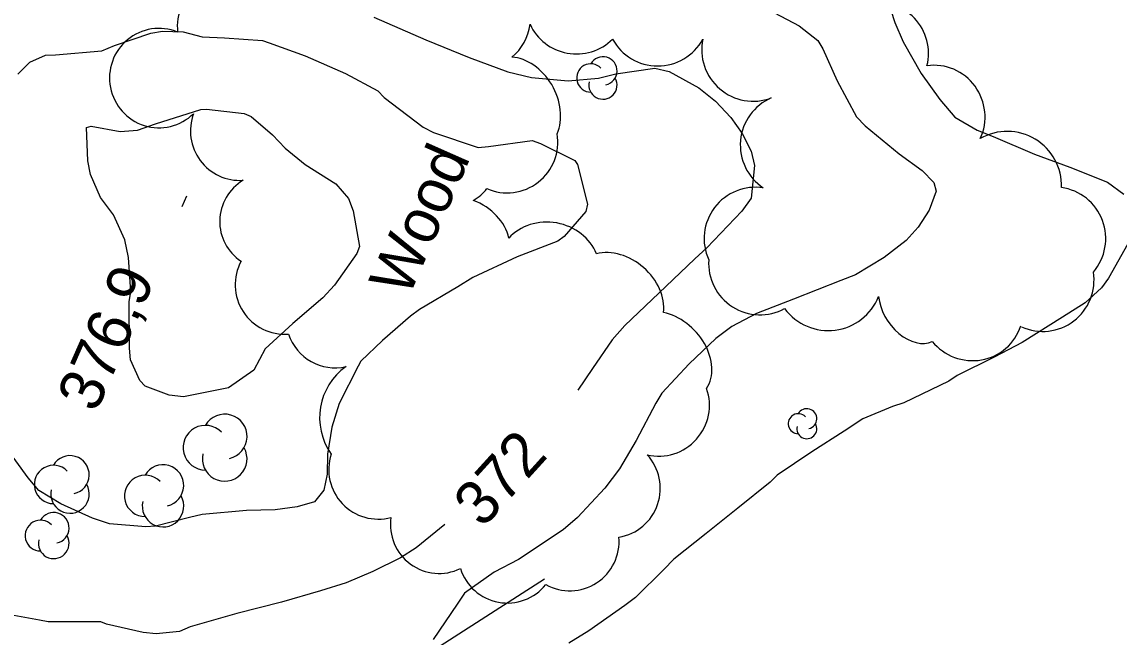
# Model space of a CAD drawing. Extents: x 287698 to 290158, y 5234163 to 5237182.
# Drawn here: x 289070.4 to 289144.9, y 5235213.3 to 5235255.1 of the extents above; entities that cross this region are included whole.
import ezdxf

# ---------------------------------------------------------------- set-up
doc = ezdxf.new("R2010")
doc.units = 0
for name, color, linetype in [('Niveau 1', 7, 'Continuous'), ('Niveau 2', 7, 'Continuous'), ('Niveau 3', 7, 'Continuous'), ('Niveau 37', 7, 'Continuous'), ('Niveau 44', 7, 'Continuous')]:
    doc.layers.add(name, color=color, linetype=linetype)

msp = doc.modelspace()

# ---------------------------------------------------------------- linework, layer by layer
at = {"layer": 'Niveau 1'}
msp.add_lwpolyline([(289120.24, 5235256.37), (289123.19, 5235254.81), (289124.46, 5235253.8), (289124.82, 5235253.24), (289125.78, 5235251.07), (289127.09, 5235248.62), (289127.68, 5235248.02), (289129.99, 5235246.12), (289131.57, 5235244.97), (289132.35, 5235244.17), (289132.51, 5235243.57), (289132.04, 5235242.29), (289131.3, 5235241.13), (289130.48, 5235240.23), (289128.98, 5235239.06), (289127.03, 5235237.9), (289126.03, 5235237.51), (289122.81, 5235236.25), (289120.29, 5235235.27), (289118.62, 5235234.39), (289117.54, 5235233.57), (289115.72, 5235231.85), (289113.86, 5235229.86), (289113.46, 5235229.17), (289112.13, 5235226.65), (289110.98, 5235224.71), (289109.98, 5235223.4), (289108.14, 5235221.4), (289107.15, 5235220.58), (289104.13, 5235218.56), (289102.47, 5235217.69), (289100.45, 5235216.27), (289099.96, 5235215.53), (289098.32, 5235213.13)], dxfattribs=at)
at = {"layer": 'Niveau 2'}
for points in [[(289128.9, 5235257.5), (289129.7, 5235255.04), (289130.28, 5235253.73), (289131.49, 5235251.58), (289132.76, 5235249.81), (289133.78, 5235248.6), (289135.29, 5235247.73), (289136.39, 5235247.29), (289139.2, 5235246.1), (289141.59, 5235245.21), (289144.15, 5235244.19), (289145.28, 5235243.37)], [(289094.28, 5235255.4), (289097.83, 5235253.85), (289100.77, 5235252.66), (289103.39, 5235251.68), (289105.01, 5235251.3), (289107.49, 5235251.08), (289109.57, 5235251.26), (289110.73, 5235251.54), (289113.38, 5235251.93), (289114.37, 5235251.7), (289116.39, 5235250.59), (289117.52, 5235249.69), (289118.56, 5235248.58), (289119.33, 5235247.49), (289119.93, 5235246.3), (289120.17, 5235245.33), (289119.94, 5235243.09), (289119.3, 5235242.22), (289116.92, 5235239.72), (289116.1, 5235238.98), (289114.13, 5235237.1), (289111.35, 5235234.46), (289110.49, 5235233.48), (289109.16, 5235231.52), (289108.15, 5235230.05)], [(289070.09, 5235251.52), (289070.91, 5235252.35), (289071.97, 5235252.81), (289072.64, 5235252.84), (289075.81, 5235253.11), (289076.65, 5235253.47), (289079.13, 5235254.3), (289079.92, 5235254.45), (289081.32, 5235254.4), (289082.62, 5235254.06), (289084.14, 5235253.99), (289086.71, 5235253.8), (289087.17, 5235253.65), (289089.63, 5235252.78), (289092.37, 5235251.58), (289094.57, 5235250.39), (289095, 5235249.94), (289097.64, 5235247.92), (289098.35, 5235247.57), (289101.37, 5235246.55), (289102.09, 5235246.61), (289105.04, 5235247.02), (289105.62, 5235246.81), (289107.95, 5235245.66), (289108.13, 5235245.38), (289108.81, 5235242.7), (289108.69, 5235242.2), (289107.22, 5235240.49), (289106.79, 5235240.18), (289104.04, 5235239.11), (289101.02, 5235237.72), (289100, 5235237.08), (289097.39, 5235235.54), (289096.79, 5235235.08), (289094.88, 5235233.43), (289093.41, 5235232.03), (289093.23, 5235231.68), (289091.94, 5235229.15), (289091.44, 5235227.55), (289091.13, 5235225.7), (289091.11, 5235224.36), (289090.89, 5235223.26), (289090.25, 5235222.48), (289089.08, 5235222.14), (289087.59, 5235221.92), (289085.63, 5235221.89), (289082.61, 5235221.62), (289081.75, 5235221.41), (289079.45, 5235220.83), (289078.8, 5235220.78), (289076.32, 5235220.98), (289075.16, 5235221.36), (289073.01, 5235222.33), (289071.52, 5235223.24), (289070.78, 5235224.1), (289069.29, 5235226.16)], [(289086.13, 5235231.41), (289084.42, 5235230.22), (289081.34, 5235229.61), (289080.37, 5235229.71), (289078.75, 5235230.32), (289078.39, 5235230.71), (289077.75, 5235232.11), (289077.67, 5235232.91), (289077.66, 5235236.05), (289077.76, 5235236.77), (289077.62, 5235239.07), (289077.36, 5235240.28), (289076.6, 5235241.96), (289075.7, 5235243.15), (289075.03, 5235244.7), (289074.84, 5235245.64), (289074.75, 5235247.89), (289075.08, 5235247.99), (289077.04, 5235247.64), (289078.23, 5235247.73), (289079.45, 5235248.15), (289082.52, 5235249.12), (289082.92, 5235249.14), (289085.47, 5235248.85), (289085.94, 5235248.65), (289087.41, 5235247.4), (289088.27, 5235246.5), (289089.63, 5235245.39), (289091.71, 5235244.08), (289092.56, 5235243.07), (289092.88, 5235242.24), (289093.31, 5235239.82), (289093.14, 5235239.35), (289091.62, 5235237.18), (289090.83, 5235236.34), (289088.78, 5235234.59), (289086.9, 5235232.86), (289086.13, 5235231.41)], [(289145.74, 5235240.36), (289144.23, 5235237.67), (289143.75, 5235237), (289142.64, 5235236), (289141.09, 5235235.02), (289138.35, 5235233.29), (289136.46, 5235232.29), (289133.94, 5235231.05), (289133.38, 5235230.67), (289130.32, 5235229.19), (289129.55, 5235228.94), (289127.52, 5235228.11), (289126.27, 5235227.28), (289124.07, 5235225.86), (289121.7, 5235224.29), (289121.22, 5235223.8), (289119.03, 5235222.04), (289116.88, 5235220.31), (289114.67, 5235218.57), (289114, 5235217.88), (289112.07, 5235215.97), (289111.34, 5235215.43), (289108.9, 5235213.7), (289107.55, 5235212.87)], [(289099.12, 5235220.93), (289097.17, 5235219.35), (289096.09, 5235218.67), (289094.21, 5235217.74), (289092.4, 5235216.98), (289090.67, 5235216.42), (289088.02, 5235215.66), (289084.98, 5235214.88), (289081.81, 5235213.99), (289081.08, 5235213.67), (289079.49, 5235213.51), (289078.6, 5235213.6), (289076.11, 5235214.17), (289075.74, 5235214.31)], [(289075.74, 5235214.31), (289072.16, 5235214.32), (289071.57, 5235214.44), (289069.82, 5235214.75)]]:
    msp.add_lwpolyline(points, dxfattribs=at)
at = {"layer": 'Niveau 3'}
msp.add_line((289081.26, 5235242.53), (289081.58, 5235243.26), dxfattribs=at)
at = {"layer": 'Niveau 37'}
msp.add_lwpolyline([(289105.88, 5235217.22), (289095.76, 5235210.72), (289088.6, 5235210.56)], dxfattribs=at)
at = {"layer": 'Niveau 44'}
for centre, radius, start, end in [((289109.864, 5235251.746), 0.961, 282.26917, 149.72626), ((289109.038, 5235251.265), 0.961, 44.11537, 269.80396), ((289109.864, 5235250.785), 0.961, 166.93686, 29.62123), ((289123.719, 5235228.118), 0.68, 282.26917, 149.72626), ((289084.152, 5235226.909), 1.518, 282.26917, 149.72626), ((289123.134, 5235227.778), 0.68, 44.11537, 269.80396), ((289123.719, 5235227.438), 0.68, 166.93686, 29.62123), ((289082.847, 5235226.15), 1.518, 44.11537, 269.80396), ((289073.635, 5235224.307), 1.304, 282.26917, 149.72626), ((289084.152, 5235225.391), 1.518, 166.93686, 29.62123), ((289072.513, 5235223.655), 1.304, 44.11537, 269.80396), ((289079.957, 5235223.581), 1.408, 282.26917, 149.72626), ((289078.747, 5235222.877), 1.408, 44.11537, 269.80396), ((289073.635, 5235223.002), 1.304, 166.93686, 29.62123), ((289079.957, 5235222.174), 1.408, 166.93686, 29.62123), ((289071.63, 5235220.178), 1.044, 44.11537, 269.80396), ((289072.528, 5235220.7), 1.044, 282.26917, 149.72626), ((289072.528, 5235219.656), 1.044, 166.93686, 29.62123)]:
    msp.add_arc(centre, radius, start, end, dxfattribs=at)
for centre, major_axis, ratio, start_param, end_param in [((289084.271, 5235254.762), (-0.301, -3.34), 0.996482, 2.759716, 4.915909), ((289128.531, 5235252.973), (-2.561, 2.362), 0.985566, 3.635626, 5.651107), ((289079.671, 5235251.284), (-2.583, -2.135), 0.99808, 3.63073, 5.794048), ((289101.472, 5235255.369), (-2.258, 2.639), 0.999995, 3.119337, 3.872081), ((289108.09, 5235256.319), (3.318, 1.037), 0.982861, 3.257833, 5.190057), ((289113.588, 5235255.534), (3.453, 0.427), 0.99291, 3.510348, 5.666805), ((289120.026, 5235253.13), (2.636, -2.262), 0.985628, 3.632488, 5.79229), ((289104.157, 5235249.412), (-1.633, 3.026), 0.762909, 3.686454, 5.84054), ((289132.411, 5235248.656), (-1.108, 3.294), 0.983633, 3.943796, 6.106399), ((289079.686, 5235251.239), (-2.134, -2.591), 0.99912, 5.589695, 7.745968), ((289122.652, 5235246.709), (0.122, -3.476), 0.992944, 3.508506, 5.668191), ((289085.179, 5235247.67), (1.144, -3.162), 0.99871, 4.010272, 6.000348), ((289103.367, 5235246.886), (2.713, 2.111), 0.993876, 3.634564, 5.790214), ((289137.346, 5235243.953), (1.904, 3.157), 0.99988, 5.218987, 7.347114), ((289087.164, 5235241.555), (-3.201, -1.021), 0.974015, 4.964281, 6.952427), ((289099.133, 5235245.665), (3.202, -1.262), 0.900528, 5.653645, 6.041778), ((289120.224, 5235240.354), (-2.108, -2.778), 0.999627, 3.636422, 5.788355), ((289140.6, 5235240.377), (-1.23, 3.254), 0.987476, 3.632494, 5.792284), ((289100.192, 5235240.392), (-3.132, 1.403), 0.78483, 3.656202, 4.789081), ((289106.191, 5235238.45), (-3.38, 0.601), 0.877146, 3.633201, 5.791577), ((289110.859, 5235236.364), (-2.592, 2.268), 0.779951, 3.636983, 5.787795), ((289088.224, 5235237.211), (3.251, -0.869), 0.995406, 2.902932, 5.051564), ((289120.5, 5235238.634), (2.358, -2.567), 0.985365, 3.896911, 6.050046), ((289139.76, 5235237.531), (1.283, -3.239), 0.99993, 5.480572, 7.635146), ((289125.162, 5235237.892), (0.461, -3.764), 0.980543, 5.242229, 7.338584), ((289130.842, 5235235.805), (1.585, -2.334), 0.685721, 4.031424, 6.177999), ((289114.268, 5235232.339), (-2.353, 2.504), 0.741017, 3.318494, 5.476396), ((289091.659, 5235234.944), (-0.336, -3.35), 0.992335, 5.136302, 6.607709), ((289134.956, 5235235.51), (3.204, -1.374), 0.98673, 4.221468, 6.373013), ((289094.94, 5235228.149), (-3.931, 1.859), 0.988355, 5.775558, 7.332627), ((289113.704, 5235229.002), (1.707, 2.983), 0.985224, 3.420676, 5.576647), ((289094.575, 5235224.651), (2.308, -2.439), 0.997279, 3.63601, 5.788768), ((289110.413, 5235223.385), (1.09, 3.179), 0.996397, 3.634753, 5.790025), ((289098.743, 5235220.959), (-1.05, -3.187), 0.989333, 4.892119, 7.049367), ((289107.608, 5235219.788), (2.818, 1.826), 0.998409, 3.632584, 5.792194), ((289103.369, 5235218.95), (3.294, -0.618), 0.999936, 3.632666, 5.792112)]:
    msp.add_ellipse(centre, major_axis=major_axis, ratio=ratio, start_param=start_param, end_param=end_param, dxfattribs=at)

# ---------------------------------------------------------------- texts
at = {"layer": 'Niveau 2'}
msp.add_text('372', height=2.9999, rotation=47.71819, dxfattribs=at).set_placement((289101.69, 5235220.62))
at = {"layer": 'Niveau 3'}
msp.add_text('376,9', height=3, rotation=66.1217, dxfattribs=at).set_placement((289075.4, 5235228.45))
at = {"layer": 'Niveau 44'}
msp.add_text('Wood', height=3, rotation=66.1217, dxfattribs=at).set_placement((289096.63, 5235236.27))

doc.saveas('drawing.dxf')
